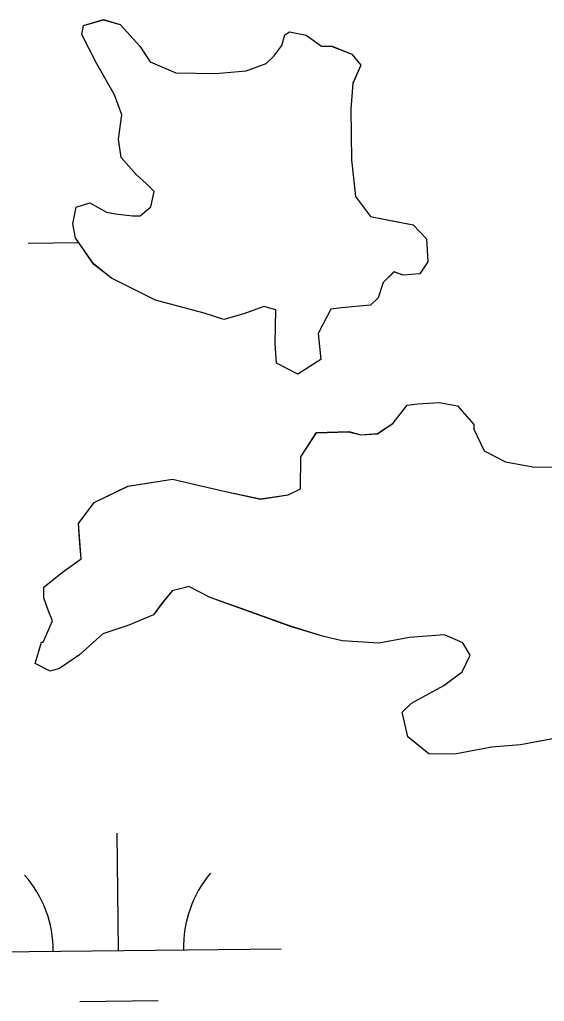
# Model space of a CAD drawing. Extents: x 3734862 to 3772949, y 391520 to 417239.
# Drawn here: x 3746185.3 to 3746346.4, y 412547.6 to 412848.6 of the extents above; entities that cross this region are included whole.
import ezdxf

# ---------------------------------------------------------------- set-up
doc = ezdxf.new("R2010")
doc.units = 0
doc.layers.add('V-TOPO-SHOR', color=7, linetype='Continuous')
doc.layers.add('V-WETL-SWMP', color=7, linetype='Continuous')

msp = doc.modelspace()

# ---------------------------------------------------------------- linework, layer by layer
at = {"layer": 'V-TOPO-SHOR'}
for points in [[(3746241.95, 412758.63), (3746227.02, 412762.62), (3746213.54, 412769.41), (3746207.99, 412773.72), (3746202.5, 412781.77), (3746201.63, 412786), (3746202.65, 412791.14), (3746206.89, 412792.48), (3746212, 412789.58), (3746214.81, 412789.07), (3746219.95, 412788.51), (3746222.29, 412788.48), (3746225.62, 412791.23), (3746226.63, 412795.9), (3746224.33, 412798.28), (3746221.09, 412801.15), (3746216.49, 412806.38), (3746215.65, 412812.01), (3746216.71, 412819.49), (3746214.46, 412825.62), (3746209, 412835.08), (3746204.45, 412844.06), (3746204.97, 412846.86), (3746211.09, 412848.64), (3746216.22, 412847.15), (3746222.2, 412840.49), (3746225.41, 412835.75), (3746233.32, 412832.35), (3746245.5, 412832.14), (3746254.88, 412832.93), (3746261.01, 412835.17), (3746263.39, 412837.48), (3746265.79, 412840.72), (3746266.78, 412843.98), (3746268.2, 412844.9), (3746273.34, 412843.88), (3746277.97, 412840.52), (3746281.25, 412840.47), (3746287.3, 412838.02), (3746290.06, 412834.7), (3746287.62, 412829.11), (3746287.02, 412821.16), (3746287.24, 412805.69), (3746288.46, 412794.42), (3746293.05, 412788.26), (3746298.19, 412787.24), (3746306.12, 412785.7), (3746310.27, 412781.42), (3746310.63, 412774.38), (3746308.22, 412770.67), (3746303.06, 412770.29), (3746300.27, 412771.27), (3746296.93, 412768.05), (3746295.45, 412763.38), (3746293.07, 412761.08), (3746284.15, 412760.29), (3746280.87, 412759.87), (3746277, 412752.44), (3746277.81, 412744.46), (3746270.7, 412739.89), (3746264.2, 412743.28), (3746263.83, 412749.37), (3746264, 412759.68), (3746260.26, 412760.68), (3746254.14, 412758.43), (3746248.01, 412756.66), (3746241.95, 412758.63)], [(3746268.5, 412662.6), (3746253.6, 412668), (3746243.81, 412671.44), (3746237.31, 412674.83), (3746235.89, 412674.39), (3746232.13, 412673.51), (3746228.78, 412669.35), (3746226.39, 412666.1), (3746218.84, 412662.95), (3746210.83, 412660.27), (3746203.69, 412653.82), (3746197.53, 412649.71), (3746194.71, 412648.81), (3746190.06, 412651.23), (3746192.04, 412657.76), (3746192.51, 412657.76), (3746195.43, 412664.27), (3746194.08, 412667.57), (3746192.73, 412671.34), (3746192.79, 412674.62), (3746198.48, 412679.21), (3746204.18, 412683.34), (3746203.78, 412688.03), (3746203.41, 412694.13), (3746208.21, 412700.61), (3746218.6, 412705.59), (3746232.22, 412707.72), (3746247.63, 412704.18), (3746259.3, 412701.65), (3746267.76, 412702.92), (3746271.54, 412704.73), (3746271.69, 412714.57), (3746276.5, 412721.99), (3746286.35, 412722.3), (3746290.08, 412721.3), (3746295.24, 412721.68), (3746299.98, 412724.88), (3746304.29, 412730.44), (3746307.57, 412730.85), (3746314.14, 412731.22), (3746319.75, 412730.18), (3746324.81, 412724.48), (3746324.79, 412723.07), (3746327.96, 412716.46), (3746334.46, 412713.08), (3746342.87, 412711.53), (3746350.37, 412711.41)], [(3746357.94, 412629.75), (3746339.14, 412626.31), (3746330.22, 412625.52), (3746318.94, 412623.36), (3746310.98, 412623.49), (3746304.5, 412628.75), (3746302.75, 412636.27), (3746305.61, 412639.04), (3746315.54, 412644.5), (3746321.23, 412648.62), (3746323.65, 412653.74), (3746321.37, 412657.53), (3746315.79, 412659.96), (3746305, 412659.2), (3746295.6, 412657.48), (3746284.36, 412658.13), (3746278.29, 412659.63), (3746268.5, 412662.6)]]:
    msp.add_lwpolyline(points, dxfattribs=at)
at = {"layer": 'V-WETL-SWMP'}
for p, q in [((3746204.45, 412844.05), (3746204.96, 412846.85)), ((3746204.96, 412846.85), (3746211.09, 412848.62)), ((3746211.09, 412848.62), (3746216.22, 412847.13)), ((3746216.22, 412847.13), (3746222.2, 412840.48)), ((3746208.99, 412835.07), (3746204.45, 412844.05)), ((3746265.78, 412840.7), (3746266.77, 412843.96)), ((3746266.77, 412843.96), (3746268.19, 412844.88)), ((3746268.19, 412844.88), (3746273.33, 412843.86)), ((3746273.33, 412843.86), (3746277.96, 412840.5)), ((3746222.2, 412840.48), (3746225.4, 412835.74)), ((3746263.39, 412837.46), (3746265.78, 412840.7)), ((3746277.96, 412840.5), (3746281.24, 412840.45)), ((3746281.24, 412840.45), (3746287.29, 412838.01)), ((3746261.01, 412835.16), (3746263.39, 412837.46)), ((3746287.29, 412838.01), (3746290.05, 412834.68)), ((3746214.46, 412825.61), (3746208.99, 412835.07)), ((3746225.4, 412835.74), (3746233.31, 412832.33)), ((3746254.88, 412832.91), (3746261.01, 412835.16)), ((3746290.05, 412834.68), (3746287.62, 412829.1)), ((3746233.31, 412832.33), (3746245.49, 412832.13)), ((3746245.49, 412832.13), (3746254.88, 412832.91)), ((3746287.62, 412829.1), (3746287.02, 412821.14)), ((3746216.7, 412819.48), (3746214.46, 412825.61)), ((3746215.64, 412812), (3746216.7, 412819.48)), ((3746287.02, 412821.14), (3746287.24, 412805.68)), ((3746216.49, 412806.36), (3746215.64, 412812)), ((3746221.09, 412801.13), (3746216.49, 412806.36)), ((3746287.24, 412805.68), (3746288.46, 412794.41)), ((3746224.32, 412798.27), (3746221.09, 412801.13)), ((3746226.63, 412795.89), (3746224.32, 412798.27)), ((3746225.61, 412791.22), (3746226.63, 412795.89)), ((3746202.65, 412791.12), (3746206.89, 412792.46)), ((3746206.89, 412792.46), (3746212, 412789.57)), ((3746288.46, 412794.41), (3746293.04, 412788.24)), ((3746201.63, 412785.99), (3746202.65, 412791.12)), ((3746212, 412789.57), (3746214.8, 412789.05)), ((3746214.8, 412789.05), (3746219.95, 412788.5)), ((3746222.29, 412788.46), (3746225.61, 412791.22)), ((3746219.95, 412788.5), (3746222.29, 412788.46)), ((3746293.04, 412788.24), (3746306.12, 412785.69)), ((3746202.5, 412781.76), (3746201.63, 412785.99)), ((3746306.12, 412785.69), (3746310.27, 412781.4)), ((3746187.96, 412780.11), (3746203.51, 412780.28)), ((3746207.99, 412773.7), (3746202.5, 412781.76)), ((3746310.27, 412781.4), (3746310.62, 412774.37)), ((3746310.62, 412774.37), (3746308.22, 412770.66)), ((3746213.54, 412769.39), (3746207.99, 412773.7)), ((3746300.26, 412771.26), (3746296.93, 412768.03)), ((3746303.06, 412770.27), (3746300.26, 412771.26)), ((3746227.02, 412762.61), (3746213.54, 412769.39)), ((3746296.93, 412768.03), (3746295.45, 412763.37)), ((3746308.22, 412770.66), (3746303.06, 412770.27)), ((3746241.95, 412758.62), (3746227.02, 412762.61)), ((3746295.45, 412763.37), (3746293.07, 412761.06)), ((3746260.26, 412760.66), (3746254.13, 412758.42)), ((3746263.99, 412759.66), (3746260.26, 412760.66)), ((3746263.82, 412749.36), (3746263.99, 412759.66)), ((3746280.86, 412759.86), (3746276.99, 412752.42)), ((3746284.15, 412760.27), (3746280.86, 412759.86)), ((3746293.07, 412761.06), (3746284.15, 412760.27)), ((3746248.01, 412756.65), (3746241.95, 412758.62)), ((3746254.13, 412758.42), (3746248.01, 412756.65)), ((3746276.99, 412752.42), (3746277.8, 412744.45)), ((3746264.19, 412743.26), (3746263.82, 412749.36)), ((3746277.8, 412744.45), (3746270.7, 412739.88)), ((3746270.7, 412739.88), (3746264.19, 412743.26)), ((3746299.98, 412724.87), (3746304.28, 412730.42)), ((3746304.28, 412730.42), (3746307.57, 412730.84)), ((3746307.57, 412730.84), (3746314.14, 412731.2)), ((3746314.14, 412731.2), (3746319.74, 412730.17)), ((3746319.74, 412730.17), (3746324.8, 412724.47)), ((3746295.24, 412721.67), (3746299.98, 412724.87)), ((3746324.8, 412724.47), (3746324.78, 412723.06)), ((3746324.78, 412723.06), (3746327.95, 412716.45)), ((3746271.69, 412714.56), (3746276.5, 412721.97)), ((3746276.5, 412721.97), (3746286.34, 412722.28)), ((3746286.34, 412722.28), (3746290.08, 412721.28)), ((3746290.08, 412721.28), (3746295.24, 412721.67)), ((3746271.53, 412704.72), (3746271.69, 412714.56)), ((3746327.95, 412716.45), (3746334.46, 412713.06)), ((3746334.46, 412713.06), (3746342.87, 412711.52)), ((3746342.87, 412711.52), (3746350.36, 412711.4)), ((3746208.2, 412700.6), (3746218.59, 412705.58)), ((3746218.59, 412705.58), (3746232.22, 412707.7)), ((3746232.22, 412707.7), (3746247.62, 412704.17)), ((3746247.62, 412704.17), (3746259.3, 412701.64)), ((3746259.3, 412701.64), (3746267.75, 412702.9)), ((3746267.75, 412702.9), (3746271.53, 412704.72)), ((3746203.41, 412694.12), (3746208.2, 412700.6)), ((3746204.17, 412683.32), (3746203.41, 412694.12)), ((3746198.48, 412679.2), (3746204.17, 412683.32)), ((3746192.78, 412674.61), (3746198.48, 412679.2)), ((3746237.3, 412674.82), (3746235.89, 412674.37)), ((3746243.81, 412671.43), (3746237.3, 412674.82)), ((3746192.73, 412671.33), (3746192.78, 412674.61)), ((3746232.13, 412673.5), (3746228.78, 412669.33)), ((3746235.89, 412674.37), (3746232.13, 412673.5)), ((3746194.07, 412667.56), (3746192.73, 412671.33)), ((3746228.78, 412669.33), (3746226.38, 412666.09)), ((3746268.5, 412662.59), (3746243.81, 412671.43)), ((3746195.43, 412664.26), (3746194.07, 412667.56)), ((3746226.38, 412666.09), (3746218.83, 412662.94)), ((3746192.51, 412657.74), (3746195.43, 412664.26)), ((3746218.83, 412662.94), (3746210.83, 412660.26)), ((3746210.83, 412660.26), (3746203.69, 412653.81)), ((3746278.29, 412659.62), (3746268.5, 412662.59)), ((3746284.36, 412658.12), (3746278.29, 412659.62)), ((3746315.79, 412659.95), (3746305, 412659.19)), ((3746321.37, 412657.51), (3746315.79, 412659.95)), ((3746190.06, 412651.22), (3746192.04, 412657.75)), ((3746192.04, 412657.75), (3746192.51, 412657.74)), ((3746295.6, 412657.47), (3746284.36, 412658.12)), ((3746305, 412659.19), (3746295.6, 412657.47)), ((3746323.65, 412653.73), (3746321.37, 412657.51)), ((3746203.69, 412653.81), (3746197.53, 412649.7)), ((3746321.22, 412648.61), (3746323.65, 412653.73)), ((3746194.71, 412648.8), (3746190.06, 412651.22)), ((3746197.53, 412649.7), (3746194.71, 412648.8)), ((3746315.53, 412644.49), (3746321.22, 412648.61)), ((3746305.6, 412639.03), (3746315.53, 412644.49)), ((3746302.75, 412636.26), (3746305.6, 412639.03)), ((3746304.5, 412628.74), (3746302.75, 412636.26)), ((3746357.94, 412629.74), (3746339.14, 412626.3)), ((3746310.97, 412623.48), (3746304.5, 412628.74)), ((3746318.94, 412623.35), (3746310.97, 412623.48)), ((3746330.22, 412625.51), (3746318.94, 412623.35)), ((3746339.14, 412626.3), (3746330.22, 412625.51)), ((3746215.66, 412563.15), (3746215.28, 412599.15)), ((3746165.66, 412562.63), (3746265.66, 412563.68)), ((3746203.82, 412547.6), (3746227.82, 412547.85))]:
    msp.add_line(p, q, dxfattribs=at)
for centre, start, end in [((3746160.42, 412563.04), 359.8334, 41.377), ((3746270.89, 412564.21), 139.8333, 181.377)]:
    msp.add_arc(centre, 35.25, start, end, dxfattribs=at)

doc.saveas('drawing.dxf')
